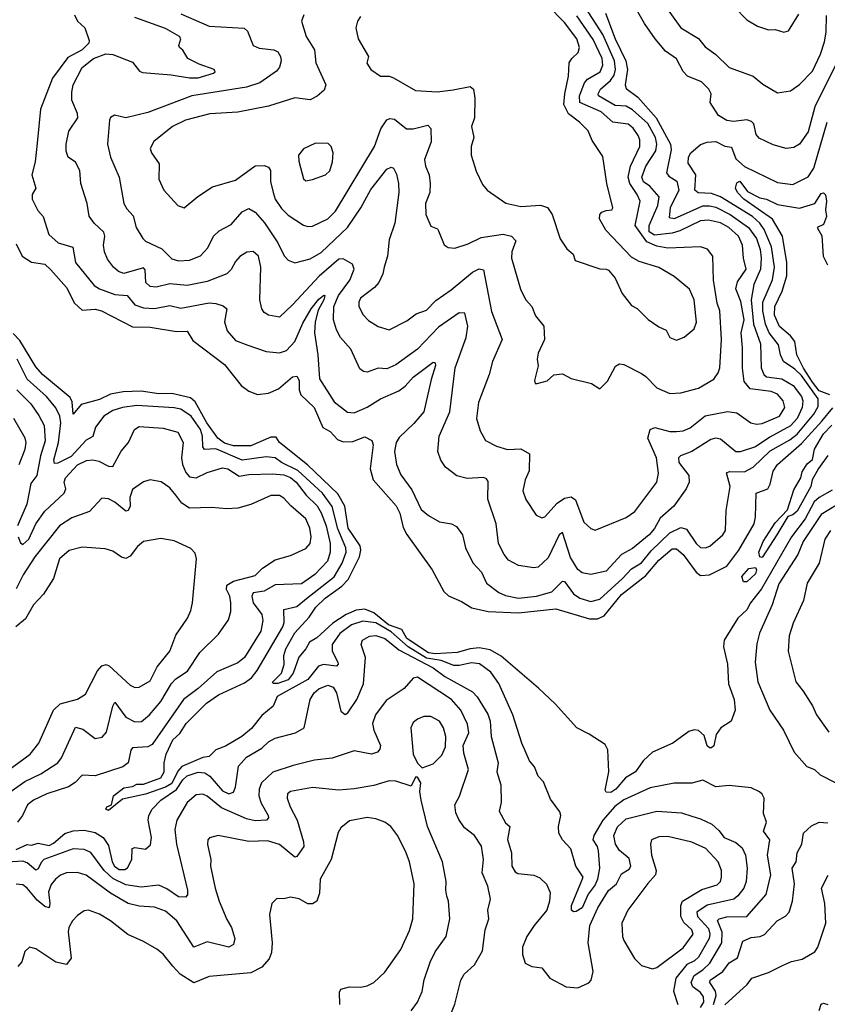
# Model space of a CAD drawing. Extents: x 1552033 to 1694788, y 811965 to 917215.
# Tile 281 of 632: x 1598891 to 1602573, y 888275 to 892762. Entities that reach past the tile are written whole.
import ezdxf

# ---------------------------------------------------------------- set-up
doc = ezdxf.new("R2010")
doc.units = 0

msp = doc.modelspace()

# ---------------------------------------------------------------- linework, layer by layer
at = {"layer": '0CON20XD'}
for points in [[(1600443.9, 892776.1), (1600430.6, 892755), (1600422.9, 892725), (1600433.3, 892675), (1600481.4, 892595), (1600473.9, 892563.9), (1600491.2, 892535), (1600535, 892504.3), (1600575, 892504.4), (1600595, 892496.7), (1600695, 892438.8), (1600793.4, 892433.4), (1600867.3, 892442.7), (1600945, 892457.3), (1600959.1, 892445), (1600965.6, 892405), (1600964.4, 892315), (1600950.9, 892275), (1600960.5, 892225), (1600948.8, 892185), (1600948.5, 892145), (1600971.2, 892071.2), (1601001.3, 892011.3), (1601022, 891985), (1601106.4, 891926.4), (1601175, 891910.5), (1601265, 891916.9), (1601296.4, 891906.4), (1601317.8, 891875), (1601354.1, 891764.1), (1601385, 891717.5), (1601413.6, 891693.6), (1601422.5, 891665), (1601535, 891626.2), (1601565, 891626), (1601575, 891620), (1601606, 891585), (1601637.5, 891515), (1601680.3, 891460.3), (1601705.6, 891445.6), (1601755.8, 891395.8), (1601805, 891362), (1601837.9, 891347.9), (1601855, 891314), (1601885, 891301.2), (1601920, 891315), (1601965, 891354), (1601975.8, 891384.2), (1601965.3, 891485), (1601944.6, 891534.6), (1601875, 891592.5), (1601805, 891632.5), (1601715, 891660), (1601680.6, 891680.6), (1601563.2, 891803.2), (1601534.4, 891855), (1601535.6, 891874.4), (1601545.4, 891884.6), (1601565, 891893.3), (1601590, 891895), (1601595.5, 891904.5), (1601567.9, 892015), (1601548.5, 892138.5), (1601501.2, 892211.2), (1601481.9, 892255), (1601443.3, 892295), (1601392.9, 892332.9), (1601371.6, 892375), (1601375.6, 892424.4), (1601392.9, 892505), (1601395.3, 892565), (1601407.5, 892585), (1601437.2, 892612.8), (1601442.5, 892635), (1601430.2, 892675), (1601375, 892749.2), (1601215, 892913.9)], [(1602629.4, 892595), (1602516.2, 892365), (1602485, 892251.4), (1602445, 892194.4), (1602419.8, 892180.2), (1602385, 892175.6), (1602325, 892192.5), (1602262.4, 892222.4), (1602248.8, 892238.8), (1602236.9, 892286.9), (1602227.5, 892297.5), (1602205, 892305.3), (1602145, 892298.8), (1602115, 892302.7), (1602077.1, 892325), (1602038, 892385), (1602043.8, 892425), (1602033.1, 892445), (1601998.9, 892478.9), (1601935, 892504.3), (1601915, 892525.9), (1601884.5, 892584.5), (1601835, 892619), (1601787.4, 892675), (1601739.3, 892745), (1601644.1, 892914.1)], [(1602149.6, 892819.6), (1602205, 892760.8), (1602255, 892731.9), (1602305, 892715.7), (1602335, 892717.5), (1602375, 892706), (1602395, 892711.2), (1602442.7, 892787.3)], [(1599141.2, 892785), (1599154, 892755), (1599188, 892725), (1599206.9, 892666.9), (1599205.6, 892655), (1599175.5, 892625), (1599110.7, 892589.3), (1599040, 892495), (1598986.4, 892355), (1598970.9, 892199.1), (1598960.9, 892115), (1598946.2, 892055), (1598964.4, 891995), (1598947.8, 891965), (1598947.8, 891945), (1598973.1, 891893.1), (1598997.5, 891865), (1599023.7, 891783.7), (1599065.8, 891745.8), (1599132.5, 891725), (1599145.3, 891655), (1599230.2, 891550.2), (1599254.3, 891535), (1599325, 891509.8), (1599381.4, 891505), (1599415, 891462.8), (1599455, 891448.6), (1599505, 891446), (1599575, 891460.3), (1599625, 891447.9), (1599755, 891471.4), (1599785, 891469.2), (1599818, 891458), (1599834.4, 891444.4), (1599824.6, 891385), (1599837.3, 891345), (1599875, 891299.5), (1599930.7, 891279.3), (1600015, 891250), (1600075, 891244.8), (1600106.8, 891255), (1600145, 891295.4), (1600181.3, 891378.7), (1600219.6, 891445), (1600255, 891489.3), (1600277.1, 891507.1), (1600282.5, 891505), (1600276.7, 891485), (1600252.2, 891437.8), (1600237.8, 891385), (1600234.8, 891335), (1600250, 891235), (1600258.2, 891125), (1600325, 891020.9), (1600385, 890974.3), (1600415, 890971.2), (1600475, 890996.9), (1600535, 891034.7), (1600618.8, 891071.2), (1600647.8, 891092.2), (1600685, 891133.3), (1600775, 891201.8), (1600785, 891198), (1600785.7, 891185.7), (1600766.8, 891123.2), (1600733.5, 890975), (1600688.3, 890921.7), (1600621.3, 890858.7), (1600607.3, 890835), (1600598.9, 890795), (1600608.2, 890735), (1600628.3, 890688.3), (1600679.2, 890619.3), (1600720.6, 890530.6), (1600755, 890502.3), (1600805, 890474.1), (1600860, 890465), (1600882.6, 890452.6), (1600908.8, 890415), (1600923.1, 890355), (1600956.5, 890286.5), (1600996.2, 890245), (1601018.9, 890195), (1601075, 890152.5), (1601105, 890138.4), (1601165, 890126.1), (1601246.2, 890135), (1601317.3, 890155), (1601365, 890203.4), (1601375, 890201.3), (1601415, 890145.8), (1601445, 890126.7), (1601495, 890111.4), (1601535, 890121.8), (1601639.6, 890215), (1601679.7, 890260.3), (1601725, 890286.5), (1601768.8, 890341.2), (1601855, 890423.8), (1601905, 890447.4), (1601930.2, 890440.2), (1601975, 890374.6), (1601995, 890357.5), (1602017.5, 890355), (1602036.7, 890363.3), (1602095.6, 890415), (1602107.7, 890435), (1602110.8, 890525), (1602130.3, 890635), (1602113.1, 890696.9), (1602126.9, 890703.1), (1602195, 890702.4), (1602235, 890723.2), (1602312.7, 890797.3), (1602401.8, 890848.2), (1602435, 890873.9), (1602511.7, 890965), (1602530.6, 890999.4), (1602530.3, 891035), (1602455, 891140), (1602425, 891169.5), (1602372.6, 891205), (1602359.3, 891235), (1602350.1, 891280.1), (1602307.5, 891335), (1602290, 891375), (1602278.3, 891435), (1602278.5, 891475), (1602322.6, 891577.4), (1602332, 891635), (1602317.7, 891727.7), (1602285.3, 891805.3), (1602264.8, 891835), (1602232.1, 891865), (1602085, 891955.4), (1602045, 891970.6), (1601983.4, 891973.4), (1601968, 891985), (1601973.2, 892055), (1601938.7, 892108.7), (1601939.8, 892135), (1601950, 892155), (1601995, 892193.1), (1602025, 892204.7), (1602065, 892207.5), (1602105, 892185.7), (1602135, 892181.5), (1602155, 892128.8), (1602195, 892093.2), (1602345, 892019.5), (1602415, 892010.6), (1602485, 892046.8), (1602511.4, 892085), (1602572.6, 892295)], [(1599625, 892788.6), (1599755, 892732.2), (1599913.5, 892723.5), (1599929.5, 892709.5), (1599954.6, 892644.6), (1599982.9, 892632.9), (1600050, 892625), (1600067.1, 892615), (1600080, 892595), (1600082.7, 892575), (1600075, 892546), (1600062.3, 892527.7), (1599985.6, 892475), (1599924.8, 892455.2), (1599675, 892415.7), (1599475, 892339.6), (1599375, 892314.4), (1599323.6, 892326.4), (1599305, 892316), (1599300.6, 892305), (1599291.2, 892195), (1599304.6, 892135), (1599344.2, 892044.2), (1599366.1, 891925), (1599379.9, 891899.9), (1599408.9, 891868.9), (1599421.1, 891815), (1599451.8, 891765), (1599465, 891753.1), (1599538.6, 891718.6), (1599585, 891671.8), (1599615, 891662.7), (1599665, 891666.7), (1599715, 891685.5), (1599748.1, 891721.9), (1599774.1, 891775.9), (1599800.7, 891799.3), (1599855, 891828.5), (1599905, 891887.3), (1599935, 891902.1), (1599964.3, 891884.3), (1600006.7, 891836.7), (1600067.6, 891745), (1600096.4, 891686.4), (1600115, 891665.6), (1600145, 891654.6), (1600215, 891672.8), (1600265, 891701.2), (1600385, 891815.9), (1600446.2, 891905), (1600491, 891989), (1600565, 892081.1), (1600585, 892090), (1600595.6, 892085), (1600608.2, 892058.2), (1600618, 892015), (1600619, 891975), (1600601.6, 891835), (1600575, 891758.8), (1600568.2, 891685), (1600552.5, 891635), (1600546.7, 891603.3), (1600528.8, 891565), (1600508.5, 891541.5), (1600445, 891493.5), (1600436.5, 891475), (1600436.5, 891456.5), (1600455, 891418.1), (1600481.3, 891391.3), (1600525, 891364.7), (1600575, 891349.6), (1600655, 891389.2), (1600698, 891422), (1600745, 891438.2), (1600787.4, 891482.6), (1600858.3, 891531.7), (1600955, 891610.9), (1600985, 891626.9), (1601005, 891622), (1601042.3, 891432.3), (1601090.4, 891305), (1601046.4, 891205), (1601031.5, 891145), (1600982, 891018), (1600973.1, 890945), (1600990.7, 890889.3), (1601014.2, 890845), (1601065, 890818.1), (1601115, 890803.5), (1601175, 890806.9), (1601214.3, 890784.3), (1601213.2, 890706.8), (1601194.5, 890665.5), (1601184.2, 890615), (1601198.8, 890575), (1601245, 890503.8), (1601271.7, 890491.7), (1601285, 890496), (1601341, 890559), (1601375, 890581.4), (1601405, 890588.5), (1601425, 890574.2), (1601462, 890472), (1601495, 890442.9), (1601515, 890435.7), (1601655, 890493.3), (1601695, 890520.6), (1601794.7, 890655.3), (1601802.5, 890695), (1601794, 890765), (1601754.7, 890855), (1601764.3, 890895), (1601786.4, 890903.6), (1601855, 890885.9), (1601885.3, 890885.3), (1601915, 890888.4), (1601947.2, 890902.8), (1602015, 890957.2), (1602117, 890977), (1602160.4, 890970.4), (1602224, 890925), (1602249.1, 890919.1), (1602275, 890922.1), (1602355, 890954.8), (1602378.8, 890995), (1602371.9, 891025), (1602345, 891055.3), (1602317.3, 891067.3), (1602220.1, 891080.1), (1602194, 891114), (1602185.2, 891174.8), (1602186.5, 891266.5), (1602179.3, 891335), (1602193.6, 891395), (1602178.4, 891478.4), (1602155.6, 891535), (1602162.9, 891567.1), (1602203.3, 891625), (1602191.2, 891675), (1602186.6, 891735), (1602168.3, 891775), (1602123.6, 891815), (1602085, 891835.9), (1602031.1, 891848.9)], [(1600185.8, 892785), (1600175.7, 892755), (1600197.1, 892685), (1600235.3, 892625), (1600240.5, 892565), (1600286.7, 892465), (1600279.1, 892440.9), (1600247.1, 892412.9), (1600215, 892396.2), (1600145, 892406), (1600025, 892367.6), (1599885, 892341.4), (1599757.6, 892332.4), (1599646.4, 892303.6), (1599586.7, 892275), (1599502.7, 892207.3), (1599485.7, 892175), (1599491.4, 892155), (1599526.9, 892105), (1599525.5, 892035), (1599548.6, 891985), (1599611.2, 891915), (1599640, 891905), (1599703.1, 891956.9), (1599769.2, 892000.8), (1599875, 892030.9), (1599965, 892096.1), (1600005, 892098), (1600025, 892090), (1600034.7, 892075), (1600034.8, 892025), (1600045.9, 891975), (1600055.3, 891945), (1600085, 891901.8), (1600115, 891871.8), (1600185, 891826.5), (1600205, 891820), (1600225, 891821.8), (1600295, 891855.3), (1600330.1, 891889.9), (1600508.8, 892185), (1600536.9, 892265), (1600564, 892306), (1600577.9, 892312.1), (1600599.5, 892309.5), (1600654.8, 892264.8), (1600685, 892264.1), (1600752.1, 892282.1), (1600765, 892266.7), (1600767.3, 892205), (1600736.5, 892125), (1600741.5, 892095), (1600758.2, 892055), (1600762.7, 892015), (1600760.5, 891975), (1600741.5, 891925), (1600742.1, 891875), (1600765, 891821.2), (1600795, 891809.2), (1600800.5, 891800.5), (1600825.7, 891735.7), (1600844.4, 891724.4), (1600875, 891720.6), (1600935, 891740.4), (1600995, 891770), (1601095, 891784.6), (1601132.5, 891775), (1601153.3, 891755), (1601134.7, 891705), (1601133.5, 891675), (1601173.8, 891533.8), (1601196.6, 891486.6), (1601225.4, 891455.4), (1601241.9, 891411.9), (1601280, 891365), (1601283.3, 891305), (1601255, 891242.5), (1601249.2, 891215), (1601254, 891185), (1601237.5, 891117.5), (1601240, 891105), (1601250, 891105), (1601295, 891116.2), (1601326.1, 891143.9), (1601365, 891148), (1601405, 891127.1), (1601497.5, 891105), (1601535, 891080), (1601571.2, 891115), (1601606.8, 891183.2), (1601625.7, 891194.3), (1601645, 891191.1), (1601725, 891149.5), (1601745.8, 891135.8), (1601795, 891084.5), (1601855, 891058.9), (1601905, 891061.8), (1601985, 891083.1), (1602055.3, 891124.7), (1602075, 891152.5), (1602082, 891175), (1602089.8, 891305), (1602082.7, 891435), (1602071.1, 891471.1), (1602054.2, 891575), (1602051.2, 891685), (1602025.8, 891715.8), (1601995, 891727.3), (1601845, 891720.9), (1601795, 891730.5), (1601750.1, 891750.1), (1601697.3, 891825), (1601719, 891935), (1601706.4, 891965), (1601672.4, 892015), (1601664.8, 892045), (1601676, 892094), (1601717.3, 892185), (1601717.7, 892215), (1601711, 892235), (1601687.7, 892267.7), (1601665, 892286.2), (1601595, 892295.2), (1601541.9, 892341.9), (1601443.9, 892385), (1601442.8, 892415), (1601465, 892473.8), (1601479, 892491), (1601537.2, 892525), (1601549.2, 892555), (1601546.7, 892585), (1601505, 892672.6), (1601430.2, 892780.2)], [(1601561.2, 892791.2), (1601605.8, 892675), (1601654.3, 892575), (1601662.3, 892535), (1601651.7, 892465), (1601655, 892448.6), (1601709.2, 892409.1), (1601792.3, 892315), (1601858, 892195), (1601861.1, 892168.9), (1601839.9, 892065), (1601849.5, 892049.5), (1601885.8, 892025.8), (1601896, 891986), (1601856.5, 891905), (1601851.2, 891861.2), (1601875.9, 891855.9), (1602005, 891913.6), (1602035, 891914.5), (1602065, 891907.1), (1602129.3, 891875), (1602213.3, 891815), (1602249, 891765), (1602267, 891715), (1602271.5, 891675), (1602267.9, 891625), (1602237, 891555), (1602224.8, 891485.2), (1602235.7, 891375), (1602267.2, 891285), (1602271.2, 891175), (1602282.5, 891145), (1602295.1, 891135.1), (1602365, 891126.2), (1602416.8, 891095), (1602455.2, 891045), (1602461.1, 891025), (1602458.6, 890995), (1602435.4, 890945), (1602405, 890910.7), (1602309.8, 890860.2), (1602245, 890815.7), (1602175, 890792.9), (1602155, 890792.8), (1602085, 890850.4), (1602065, 890855.9), (1602041.2, 890848.8), (1601955, 890794.3), (1601902.9, 890775), (1601893.6, 890765), (1601895.3, 890745), (1601940.9, 890685), (1601942.5, 890655), (1601929.4, 890625), (1601872.5, 890545), (1601809.9, 890490.1), (1601785, 890443.3), (1601759.7, 890415), (1601685, 890351.8), (1601634.6, 890325), (1601565, 890248.5), (1601495, 890234.2), (1601455, 890242), (1601435, 890257.1), (1601401.6, 890311.6), (1601365, 890425.5), (1601350, 890415), (1601300.6, 890309.4), (1601255, 890268), (1601235, 890263.8), (1601165, 890274.2), (1601119.9, 890299.9), (1601099.6, 890325), (1601073.8, 890375), (1601062.5, 890465), (1601025, 890577.5), (1601027, 890657), (1601019.2, 890669.2), (1601005.4, 890675.4)], [(1602031.1, 891848.9), (1601995, 891846.3), (1601899.7, 891800.3), (1601865, 891790), (1601785, 891779.5), (1601760.7, 891795), (1601760.5, 891825), (1601800.2, 891915), (1601805.8, 891955), (1601763.3, 892003.3), (1601733.9, 892023.9), (1601727.1, 892045), (1601744.7, 892095.3), (1601790.4, 892165), (1601795.2, 892194.8), (1601789.2, 892225), (1601755, 892289), (1601685, 892351.9), (1601655, 892367.6), (1601605, 892370.7), (1601529.2, 892415), (1601527.3, 892425), (1601538.4, 892445), (1601584.3, 892485.7), (1601600.8, 892509.2), (1601607.4, 892535), (1601602.9, 892575), (1601549.9, 892695), (1601472.1, 892815)], [(1601841.9, 892811.9), (1601904.7, 892724.7), (1601985.7, 892675.7), (1602015, 892638.9), (1602065, 892603.3), (1602124.7, 892544.7), (1602235, 892504.3), (1602278.3, 892468.3), (1602345, 892428.9), (1602405, 892438.1), (1602445, 892466.7), (1602505, 892528.1), (1602541.9, 892605), (1602559, 892661), (1602567.1, 892705), (1602569.5, 892780.5)], [(1601005.4, 890675.4), (1600930.7, 890670.7), (1600883.8, 890683.8), (1600832.7, 890722.7), (1600811.1, 890755), (1600796.7, 890795), (1600803.8, 890865), (1600852.2, 890975), (1600875.9, 891175), (1600926.4, 891313.6), (1600933.7, 891365), (1600919.4, 891425), (1600895, 891426.1), (1600799.7, 891360.3), (1600705, 891260.3), (1600605, 891190), (1600565, 891170.8), (1600525, 891174.4), (1600475, 891155.7), (1600458.3, 891158.3), (1600440.9, 891170.9), (1600400.4, 891260.4), (1600353.9, 891313.9), (1600335, 891349.2), (1600321.2, 891395), (1600322.4, 891455), (1600344.5, 891505.5), (1600395.6, 891575), (1600415.3, 891625), (1600407.7, 891647.7), (1600365, 891671.9), (1600345, 891670.3), (1600256.6, 891593.4), (1600135, 891462.9), (1600075, 891407.1), (1600025, 891415.6), (1600005, 891427.1), (1599994.1, 891444.1), (1599985.3, 891485.3), (1599990.3, 891635), (1599979.5, 891685), (1599955, 891705.5), (1599927, 891703), (1599895, 891683.3), (1599875, 891660.6), (1599855, 891623.1), (1599835.3, 891604.7), (1599745, 891568.4), (1599655, 891551.1), (1599575, 891559), (1599513.1, 891543.1), (1599485, 891546.7), (1599465.3, 891565), (1599462.6, 891622.6), (1599455, 891630.9), (1599365, 891605.3), (1599340.6, 891615), (1599318.2, 891635), (1599291.5, 891671.5), (1599278.2, 891705), (1599273.5, 891735), (1599279.7, 891775), (1599274.3, 891794.3), (1599230.6, 891835), (1599207.5, 891867.5), (1599198.5, 891925), (1599169.4, 892015), (1599165.6, 892075), (1599145, 892113.1), (1599111.9, 892135), (1599103, 892163), (1599102.3, 892195), (1599115.3, 892254.7), (1599155.4, 892315), (1599154.6, 892335), (1599128, 892395), (1599128, 892432), (1599134.1, 892465), (1599175.3, 892545), (1599227.3, 892585), (1599283.4, 892606.6), (1599315, 892603.9), (1599405, 892568.8), (1599437.7, 892527.7), (1599450.8, 892520.8), (1599580.8, 892510.7), (1599665, 892497.6), (1599705, 892497.9), (1599775, 892518.6), (1599782.5, 892525), (1599777.5, 892535), (1599708.8, 892558.8), (1599657.5, 892585), (1599635, 892622.5), (1599620, 892635), (1599616.7, 892645), (1599625.7, 892674.3), (1599620, 892685), (1599555, 892721.6), (1599415, 892772.5)], [(1600195, 892027.5), (1600225, 892034.4), (1600285.4, 892054.6), (1600305, 892074), (1600317.3, 892115), (1600319.4, 892155), (1600310.8, 892185), (1600297.4, 892197.4), (1600240, 892200), (1600185, 892174.3), (1600161.4, 892145), (1600163.2, 892116.8), (1600185, 892036.2), (1600195, 892027.5)], [(1602583.4, 891053.4), (1602535, 891071.4), (1602505, 891109.7), (1602463.6, 891173.6), (1602434.2, 891235), (1602425.1, 891295), (1602405, 891321.5), (1602354.7, 891364.7), (1602331.9, 891415), (1602333.3, 891455), (1602366.8, 891525), (1602387.4, 891595), (1602387.7, 891655), (1602367.8, 891775), (1602322.7, 891852.7), (1602192.3, 891945), (1602162.7, 891975), (1602153.3, 891995), (1602160.7, 892019.3), (1602173.9, 892026.1), (1602209.2, 891979.2), (1602265, 891950.6), (1602295, 891943.8), (1602345, 891920.3), (1602445, 891903.9), (1602516, 891924), (1602545, 891970), (1602555, 891972.5), (1602563.8, 891963.8), (1602569.4, 891935), (1602564.4, 891895), (1602568.7, 891865), (1602555, 891829.2), (1602526.7, 891815), (1602546.8, 891776.8), (1602553, 891685), (1602573.1, 891645)], [(1598875, 891741.2), (1598902, 891685), (1598945, 891657.5), (1599005, 891648.4), (1599033, 891623), (1599105, 891541.9), (1599140.2, 891470.2), (1599175, 891438.9), (1599235, 891442.9), (1599263.3, 891435), (1599405, 891362.1), (1599485, 891360.7), (1599605, 891342), (1599655, 891342.5), (1599680.7, 891300.7), (1599825, 891190.5), (1599900, 891095), (1599935, 891069.5), (1599975, 891054.6), (1600025, 891059.6), (1600070.4, 891079.6), (1600135, 891134.4), (1600155, 891137.5), (1600165, 891117.5), (1600164.6, 891075), (1600171.9, 891051.9), (1600233.9, 890995), (1600273.3, 890903.3), (1600305.9, 890885), (1600339.7, 890849.7), (1600365, 890838), (1600409.8, 890840.2), (1600465, 890861.8), (1600495.8, 890845), (1600502.6, 890825), (1600488.1, 890715), (1600502.7, 890665), (1600606.4, 890546.4), (1600623.4, 890513.4), (1600638.3, 890448.3), (1600655, 890416.8), (1600771.4, 890255), (1600825, 890156.2), (1600846.4, 890136.4), (1600905, 890111.2), (1600951.9, 890081.9), (1601025.9, 890065.9), (1601165, 890059.3), (1601335, 890078), (1601488, 890032), (1601525, 890031.5), (1601555, 890045.2), (1601635, 890142.1), (1601745, 890230), (1601805, 890299.3), (1601865, 890351.1), (1601885, 890350.5), (1601915, 890325.3), (1601975, 890244), (1601995, 890229.4), (1602035, 890233), (1602115, 890271.2), (1602169.1, 890345), (1602239.1, 890465), (1602245.8, 890495), (1602247.5, 890605), (1602301.1, 890625), (1602311.9, 890645), (1602326.4, 890705), (1602345.3, 890735), (1602455, 890830.5), (1602547.8, 890932.2)], [(1602595, 890618.9), (1602535, 890585.2), (1602513, 890565), (1602471.8, 890488.2), (1602409.1, 890405), (1602271.9, 890168.1), (1602221.9, 890105), (1602205, 890072.7), (1602165, 890035.5), (1602102.5, 889935), (1602098.9, 889905), (1602117.9, 889825), (1602122.2, 889735), (1602148.2, 889665), (1602152.9, 889615), (1602133.8, 889566.2), (1602087.5, 889535), (1602065.7, 889505), (1602055, 889452.9), (1602045, 889443.9), (1602035, 889443.8), (1602025, 889452.9), (1602010.8, 889500.8), (1601985, 889523.6), (1601965, 889525.5), (1601941.2, 889518.8), (1601868, 889465), (1601775.3, 889424.7), (1601733.3, 889385), (1601697.5, 889335), (1601653, 889307), (1601608.9, 889255), (1601585, 889240), (1601565, 889241.9), (1601560.5, 889250.5), (1601576.9, 889335), (1601572.5, 889435), (1601559.4, 889459.4), (1601487, 889507), (1601431.2, 889535), (1601331.9, 889645), (1601255.3, 889715.3), (1601085, 889861.2), (1601035, 889890.4), (1600985, 889900), (1600945, 889895.5), (1600885, 889878.3), (1600785, 889872.8), (1600755, 889877.1), (1600655, 889941.9), (1600633, 889983), (1600572.7, 890005), (1600505, 890058.6), (1600465, 890075.6), (1600425, 890072), (1600378.9, 890051.1), (1600317.9, 890012.1), (1600245, 889945.5), (1600211.5, 889925), (1600195.3, 889894.7), (1600163.3, 889856.7), (1600137.4, 889785), (1600115, 889754.6), (1600067.4, 889737.4), (1600047.1, 889737.1), (1600043.6, 889743.6), (1600084.3, 889785), (1600096.7, 889823.3), (1600095.6, 889864.4), (1600104.1, 889895), (1600145, 889967.5), (1600210.4, 890039.6), (1600241.6, 890085), (1600284, 890126), (1600359.6, 890180.4), (1600388.1, 890211.9), (1600440.2, 890315), (1600446, 890345), (1600442.8, 890365), (1600389, 890445), (1600372.7, 890545), (1600341, 890601), (1600203.2, 890733.2), (1600075.4, 890835), (1600060.5, 890860.5), (1600035, 890860.5), (1599945, 890821), (1599865, 890819.5), (1599825, 890832.1), (1599794.2, 890855), (1599744.6, 890924.6), (1599691.2, 891021.2), (1599669.4, 891039.4), (1599585, 891059.2), (1599525, 891057.7), (1599445, 891069.6), (1599363.2, 891066.8), (1599304.1, 891055.9), (1599255, 891031.3), (1599170.8, 891009.2), (1599135, 890963.8), (1599130.6, 891020.6), (1599120.4, 891040.4), (1598994.4, 891145), (1598965, 891180.8), (1598890.9, 891300.9), (1598861.4, 891331.4)], [(1601995, 888261), (1602010.1, 888285), (1602008.8, 888308.8), (1601995, 888328.8), (1601959, 888355), (1601951.8, 888375), (1601965, 888407), (1602005, 888432.2), (1602036.8, 888463.2), (1602092.1, 888555), (1602093.4, 888603.4), (1602072.5, 888657.5), (1602078.9, 888665), (1602115, 888673.7), (1602205, 888675.7), (1602293.2, 888775), (1602315.8, 888865), (1602299.3, 888955), (1602310.9, 889025), (1602282.1, 889065), (1602295.6, 889105), (1602282.2, 889145), (1602284.2, 889214.2), (1602275, 889232.5), (1602264.1, 889244.1), (1602225, 889262), (1602125, 889272.9), (1602065, 889267.1), (1602005, 889296.5), (1601955, 889282.5), (1601875, 889282.7), (1601765, 889262), (1601645, 889207), (1601604, 889176), (1601548.9, 889115), (1601507.7, 889045), (1601504.2, 889025), (1601523.3, 888995), (1601527.8, 888975), (1601533.5, 888895), (1601524.7, 888845), (1601515, 888820.4), (1601482, 888778), (1601455, 888715.6), (1601427.8, 888697.8), (1601415, 888697.5), (1601406.7, 888705), (1601406.9, 888725), (1601460, 888855), (1601426.7, 888905), (1601403.3, 888983.3), (1601365.6, 889025), (1601348.9, 889055), (1601347.3, 889085), (1601357.1, 889135), (1601352.7, 889152.7), (1601310.9, 889210.9), (1601279.4, 889289.4), (1601254.4, 889315), (1601237.3, 889357.3), (1601215.6, 889385), (1601180.4, 889465), (1601138.2, 889595), (1601075, 889737.5), (1601039.2, 889789.2), (1600986.6, 889826.6), (1600950.9, 889830.9), (1600895, 889818.7), (1600869.8, 889819.8), (1600811.9, 889841.9), (1600745, 889853.1), (1600662.5, 889905), (1600585, 889972.2), (1600515, 890013.3), (1600455, 890021.9), (1600404, 890005), (1600350, 889965), (1600314.7, 889915), (1600315.3, 889885), (1600341.5, 889835), (1600342.5, 889825), (1600335, 889815.6), (1600276.5, 889823.5), (1600253.3, 889816.7), (1600204.2, 889755.8), (1600065, 889677.4), (1600046.4, 889633.6), (1599995, 889590.9), (1599947.6, 889532.4), (1599904, 889496), (1599828.5, 889451.5), (1599785.2, 889434.8), (1599754.7, 889405.3), (1599725, 889400), (1599630.3, 889359.7), (1599611.5, 889338.5), (1599585, 889281.3), (1599555, 889264.3), (1599465, 889232.7), (1599359.2, 889210.8), (1599295, 889159.2), (1599284, 889165), (1599288.8, 889175), (1599310, 889185), (1599318.1, 889225), (1599365, 889262.3), (1599405, 889267.3), (1599425, 889278.1), (1599455, 889278.8), (1599535, 889307.5), (1599549.7, 889335), (1599550, 889375), (1599558.5, 889415), (1599589.1, 889480.9), (1599620.2, 889509.8), (1599649.7, 889555), (1599741.7, 889648.3), (1599797.5, 889685), (1599915, 889739.6), (1599947.3, 889762.7), (1599973.4, 889796.6), (1600089.8, 889995), (1600096, 890015), (1600094.5, 890075), (1600155, 890087.7), (1600198.3, 890125), (1600325, 890224), (1600361, 890285), (1600378.7, 890335), (1600377.5, 890355), (1600341.8, 890441.8), (1600315, 890543.1), (1600271.2, 890605), (1600158.6, 890708.6), (1600084.1, 890745), (1600056, 890766), (1600015, 890770.4), (1599905, 890754.9), (1599785, 890806.4), (1599733.5, 890803.5), (1599726.1, 890816.1), (1599723.9, 890865), (1599714.8, 890895), (1599672.3, 890955), (1599625, 890986.7), (1599595, 890993.7), (1599425, 891004.1), (1599359.2, 890995), (1599315, 890982), (1599274, 890955), (1599236.9, 890905), (1599225, 890862.5), (1599193.3, 890846.7), (1599125, 890772.3), (1599065, 890741.9), (1599049.7, 890739.7), (1599047.2, 890757.2), (1599067.6, 890835), (1599077.8, 890925), (1599073.3, 890955), (1599055, 890993.1), (1599013.4, 891045), (1598925, 891124.7), (1598880.1, 891215)], [(1598877.1, 891075), (1598941.3, 891011.3), (1598977.9, 890957.9), (1599002.4, 890912.4), (1599007.1, 890842.9), (1598985.7, 890775), (1598968.4, 890685), (1598942, 890648), (1598922.8, 890555), (1598881.4, 890455)], [(1602547.8, 890932.2), (1602597.3, 890992.7)], [(1598888.5, 890735), (1598915.3, 890805), (1598920.4, 890835), (1598916.4, 890855), (1598864.4, 890944.4)], [(1598883.2, 890405), (1598895, 890378.9), (1598905, 890371.2), (1598932.7, 890395), (1598964.8, 890465), (1599005, 890523.3), (1599094.1, 890605), (1599100.6, 890625), (1599093.4, 890655), (1599099.8, 890675), (1599155, 890733.8), (1599195, 890753), (1599225, 890756.5), (1599251, 890751), (1599295, 890728), (1599315, 890725.6), (1599353.4, 890796.6), (1599387.5, 890835), (1599414.4, 890895), (1599435, 890908.2), (1599545, 890900.8), (1599612.3, 890882.3), (1599636.8, 890835), (1599629.2, 890765), (1599633.7, 890735), (1599648.6, 890698.6), (1599665, 890678.5), (1599695, 890674.6), (1599745, 890698), (1599815, 890720), (1599840, 890715), (1599892.1, 890682.1), (1599935, 890689.6), (1600043.3, 890693.3), (1600095, 890688.1), (1600125, 890675.8), (1600150.8, 890655), (1600196.2, 890596.2), (1600246.4, 890546.4), (1600265, 890515.4), (1600287.8, 890455), (1600306.4, 890375), (1600306.6, 890335), (1600294.4, 890295), (1600235.9, 890234.1), (1600175, 890191.4), (1600055, 890187.1), (1600005, 890158.1), (1599955, 890150.4), (1599949.8, 890135), (1599954.8, 890105), (1599995, 890051.9), (1600000, 890025), (1599990.2, 889975), (1599915, 889856.2), (1599885, 889832), (1599789.5, 889790.5), (1599704.7, 889715), (1599637.5, 889665), (1599495, 889458.9), (1599475, 889449.1), (1599405, 889444.4), (1599396.9, 889433.1), (1599385.6, 889375), (1599361.7, 889358.2), (1599235, 889316.7), (1599175, 889318.9), (1599143.9, 889286.1), (1599113.6, 889266.4), (1599015, 889234.7), (1598953.1, 889205), (1598926.4, 889183.6), (1598903.7, 889136.3), (1598880.5, 889105)], [(1602574.2, 890775.8), (1602532.3, 890717.7), (1602503.4, 890665), (1602497.3, 890635), (1602435, 890523.3), (1602415, 890505.4), (1602391.9, 890498.1), (1602341.8, 890415), (1602275, 890310.7), (1602264.4, 890314.4), (1602261.1, 890335), (1602280.2, 890385), (1602335, 890469.6), (1602391.4, 890528.6), (1602420.1, 890619.9), (1602452.2, 890675), (1602458.3, 890701.7), (1602481.1, 890738.9), (1602505, 890758), (1602513.5, 890805), (1602555.9, 890875), (1602593.6, 890915)], [(1598835, 889235.2), (1598915, 889290), (1598986.5, 889325), (1599064.5, 889375), (1599081, 889399), (1599145, 889538.5), (1599178.6, 889528.6), (1599235, 889486.7), (1599267.3, 889492.7), (1599286.4, 889515), (1599315.3, 889634.7), (1599325, 889652.9), (1599375, 889583.1), (1599415, 889562.3), (1599446.3, 889563.7), (1599482.7, 889595), (1599534.3, 889655.7), (1599582.8, 889737.2), (1599602, 889758), (1599656.3, 889793.7), (1599712, 889878), (1599797.7, 889962.3), (1599843, 890027), (1599853.8, 890065), (1599853.8, 890105), (1599848.8, 890135), (1599834, 890165), (1599834.4, 890185.6), (1599865, 890203.3), (1599965, 890229.8), (1599997.1, 890262.9), (1600055, 890301.2), (1600125, 890320.9), (1600195, 890352.5), (1600214.5, 890375), (1600219.3, 890405), (1600213.5, 890445), (1600195, 890486.9), (1600126.4, 890546.4), (1600095, 890582.5), (1600075, 890594.6), (1600035, 890594.6), (1599945, 890553.6), (1599885, 890536.9), (1599835, 890533.1), (1599765, 890539.3), (1599665, 890536.9), (1599629.3, 890559.3), (1599602.8, 890595), (1599575, 890628.5), (1599536.4, 890656.4), (1599485, 890665.5), (1599455, 890656.5), (1599405, 890620.6), (1599393.1, 890585), (1599393.9, 890545), (1599384.6, 890525.4), (1599375, 890522.2), (1599325, 890563.6), (1599295, 890578.6), (1599265, 890581.2), (1599208.9, 890521.1), (1599127.8, 890492.2), (1599072.1, 890455), (1598960.5, 890315), (1598906.9, 890233.1), (1598875, 890168.9)], [(1602615, 890549.7), (1602545, 890507.7), (1602461.7, 890385), (1602438.2, 890325), (1602351.8, 890191.8), (1602321.1, 890095), (1602262.8, 889967.2), (1602251.6, 889918.4), (1602243.4, 889835), (1602256.2, 889745), (1602310.6, 889615), (1602372.9, 889525), (1602422, 889425), (1602479.1, 889359.1), (1602514, 889345), (1602540.5, 889320.5), (1602615, 889282.9)], [(1598835, 889338.9), (1598937.9, 889415), (1598977.5, 889465), (1599044.6, 889615), (1599075, 889644.7), (1599154, 889666), (1599190.9, 889689.1), (1599245.9, 889795), (1599265, 889818.2), (1599285, 889823.4), (1599298.5, 889818.5), (1599395, 889730), (1599415, 889718.9), (1599435, 889720.5), (1599485, 889748.9), (1599517, 889813), (1599574.6, 889885), (1599602.7, 889957.3), (1599656.4, 890035), (1599670.5, 890069.5), (1599678.8, 890105), (1599697.1, 890305), (1599691.2, 890331.2), (1599671.7, 890351.7), (1599595, 890387.5), (1599535, 890397.5), (1599455, 890384.4), (1599428.6, 890361.4), (1599395, 890317.8), (1599375, 890307.5), (1599355, 890312.2), (1599315, 890340), (1599280.2, 890350.2), (1599175, 890359.1), (1599116.1, 890343.9), (1599072.9, 890305), (1599045.5, 890215), (1598999.5, 890145), (1598953.8, 890096.2), (1598917.5, 890032.5), (1598873.2, 889995)], [(1602586.8, 890435), (1602560.6, 890395), (1602535.3, 890285), (1602481.4, 890195), (1602464.6, 890115), (1602417.4, 890012.6), (1602398.5, 889955), (1602394.6, 889885), (1602429.1, 889745), (1602462.4, 889702.4), (1602505.5, 889635), (1602523.5, 889595), (1602578.9, 889515)], [(1602190.5, 890200.5), (1602182.5, 890225), (1602215, 890260.8), (1602245, 890265.5), (1602249.6, 890255), (1602245, 890236.9), (1602205, 890200.8), (1602190.5, 890200.5)], [(1599655, 889316), (1599705, 889332.7), (1599735, 889330.3), (1599757, 889315), (1599815, 889247.9), (1599845, 889234.6), (1599865, 889242.2), (1599874.7, 889265), (1599888.8, 889361.2), (1599925, 889401.2), (1599995, 889442.7), (1600025, 889470.8), (1600055, 889487.9), (1600147.6, 889512.4), (1600188.1, 889535), (1600215.4, 889665), (1600233.3, 889695), (1600255, 889713.6), (1600295, 889729.5), (1600320.3, 889720.3), (1600335.1, 889695.1), (1600355, 889610.6), (1600375, 889595.7), (1600387, 889603), (1600427.4, 889665), (1600458.6, 889735), (1600466.7, 889855), (1600447.7, 889915), (1600453.8, 889935), (1600485, 889953.1), (1600515, 889956.2), (1600555, 889942.5), (1600585, 889919), (1600619.9, 889889.9), (1600775, 889808), (1600828.8, 889768.8), (1600955, 889699.7), (1600976.6, 889676.6), (1601025, 889597.5), (1601035.7, 889565), (1601040.7, 889495), (1601072.4, 889375), (1601065.4, 889335), (1601084.6, 889275), (1601086.1, 889195), (1601076.9, 889155), (1601105, 889102.5), (1601126, 889085), (1601114.3, 889025.7), (1601133.2, 888965), (1601134.2, 888904.2), (1601149.1, 888879.1), (1601161.5, 888871.5), (1601235, 888864), (1601262, 888852), (1601292.8, 888822.8), (1601309.1, 888785), (1601306.2, 888745), (1601294.3, 888705), (1601235.6, 888634.4), (1601202.3, 888585), (1601182.9, 888535), (1601182.6, 888502.6), (1601195, 888463.3), (1601225, 888447.1), (1601271.2, 888441.2), (1601308, 888395), (1601382.5, 888355), (1601435, 888350), (1601486.1, 888373.9), (1601495.5, 888385), (1601504.6, 888425.4), (1601481.6, 888555), (1601489.3, 888635), (1601526.7, 888715), (1601575, 888794.5), (1601611.1, 888825), (1601635, 888869.6), (1601668.8, 888891.2), (1601677, 888905), (1601670, 888940), (1601625, 888976.1), (1601606.8, 889005), (1601599.2, 889045), (1601615.8, 889084.2), (1601655, 889120), (1601795, 889155.7), (1601908.2, 889148.2), (1601955, 889132.5), (1601995, 889120.7), (1602045.8, 889095.7), (1602077.4, 889067.4), (1602101.8, 889035), (1602155, 889013.2), (1602185, 888988.1), (1602200.3, 888955), (1602207.1, 888895), (1602202.4, 888835), (1602191.4, 888805), (1602165, 888769.3), (1602145.9, 888754.1), (1602025, 888726.5), (1601978.3, 888695), (1601981.5, 888675), (1602030.4, 888620.4), (1602036.6, 888595), (1602033.4, 888575), (1601985, 888490), (1601966.5, 888473.5), (1601932.7, 888457.3), (1601882.7, 888395), (1601871.8, 888335), (1601890.5, 888275)], [(1600831.1, 888165), (1600873.8, 888276.2), (1600901.8, 888385), (1600917.6, 888412.4), (1600964, 888456), (1601000.9, 888519.1), (1601012.9, 888615), (1601029.1, 888665), (1601024.6, 888705), (1601037.4, 888755), (1601025, 888814), (1600998.5, 888875), (1601005.3, 888935), (1600996.1, 888996.1), (1600964.4, 889045), (1600919.1, 889079.1), (1600892, 889118), (1600878.5, 889148.5), (1600873.8, 889185), (1600895.8, 889224.3), (1600936.1, 889345), (1600915, 889420), (1600911.8, 889455), (1600938.2, 889511.8), (1600932.3, 889552.3), (1600902.5, 889615), (1600860, 889665), (1600705, 889765.6), (1600685, 889762), (1600644.2, 889715), (1600560.9, 889659.1), (1600512.9, 889595), (1600499.7, 889555), (1600506, 889524), (1600535.3, 889454.7), (1600532.5, 889437.5), (1600522, 889425), (1600494.6, 889415.4), (1600415, 889430), (1600315, 889397.5), (1600235, 889388), (1600137, 889363)], [(1600725, 889352.5), (1600775, 889371.2), (1600815, 889410.8), (1600831.7, 889448.3), (1600834.1, 889495), (1600823.4, 889535), (1600805, 889565.4), (1600765, 889586.2), (1600733.8, 889586.2), (1600704, 889575), (1600685, 889558.8), (1600674.3, 889535), (1600684, 889415), (1600703.9, 889373.9), (1600725, 889352.5)], [(1600137, 889363), (1600045, 889332.8), (1599993.3, 889285), (1599983.2, 889255), (1599981.7, 889225), (1599991.2, 889191.2), (1600022.9, 889135), (1600024.4, 889125), (1600015.8, 889114.2), (1599965, 889110.7), (1599925, 889121), (1599810.6, 889170.6), (1599745, 889224.1), (1599725, 889233.3), (1599695, 889230.4), (1599654.4, 889195.6), (1599606.7, 889115), (1599598.5, 889071.5), (1599606.2, 889005), (1599656.2, 888795), (1599655.5, 888774.5), (1599646.5, 888763.5), (1599615, 888764.6), (1599561.4, 888801.4), (1599525, 888818.2), (1599445, 888809), (1599375, 888820.2), (1599315, 888849), (1599275.2, 888885), (1599215, 888966.9), (1599185, 888981.1), (1599135, 888983.7), (1599001.1, 888935), (1598988.1, 888921.9), (1598975, 888892.5), (1598965, 888886.2), (1598925, 888920), (1598905, 888927.3), (1598835, 888922.4)], [(1598875, 888980.9), (1598925, 889003.8), (1598945, 889000.7), (1598975, 889009.3), (1599025, 888999.4), (1599045, 889009.5), (1599096.6, 889053.4), (1599135, 889065.9), (1599185, 889068.7), (1599235, 889057.6), (1599270.8, 889035), (1599295, 888998.9), (1599312, 888925), (1599322.3, 888905), (1599345, 888890.4), (1599369.9, 888890.1), (1599382.8, 888897.2), (1599402.3, 888935), (1599404, 888986), (1599415, 888989.6), (1599465, 888981.8), (1599487.8, 889002.2), (1599491.1, 889035), (1599476.7, 889115), (1599479.5, 889135), (1599494.8, 889165.2), (1599534.1, 889205), (1599605.9, 889254.1), (1599635, 889298.8), (1599655, 889316)], [(1600674.8, 888245.2), (1600705, 888285.6), (1600725.6, 888334.4), (1600735, 888386.2), (1600762, 888468), (1600785.3, 888514.7), (1600835.5, 888585), (1600851.5, 888665), (1600846.2, 888745), (1600838.5, 888768.5), (1600832.9, 888795), (1600834.5, 888835), (1600817.9, 888925), (1600749.3, 889085), (1600720.4, 889205), (1600715.6, 889245), (1600720, 889285), (1600705, 889310), (1600695, 889310), (1600675, 889270), (1600605, 889292.5), (1600575, 889293.6), (1600505, 889272.5), (1600415, 889256.8), (1600345, 889251.3), (1600225, 889263.9), (1600124.7, 889245.3), (1600111.9, 889235), (1600110, 889215), (1600123.8, 889175), (1600155.4, 889115), (1600185.3, 889015), (1600185.7, 888994.3), (1600155, 888949.1), (1600145, 888945.4), (1600075, 889003.2), (1600020.6, 889020.6), (1599935, 889017.3), (1599795, 889044), (1599755.7, 889034.3), (1599749.2, 889025), (1599747, 889003), (1599761.9, 888935), (1599760.6, 888905), (1599782, 888805), (1599799.7, 888745), (1599835, 888661.4), (1599857.1, 888625), (1599871.8, 888575), (1599865, 888548), (1599845, 888536.5), (1599745, 888559.4), (1599685, 888535.5), (1599607.8, 888655), (1599555, 888699.1), (1599505, 888718.2), (1599435, 888723.1), (1599385, 888735.3), (1599305, 888782.2), (1599193.2, 888863.2), (1599155, 888875.3), (1599105, 888874), (1599076.4, 888863.6), (1599054.8, 888845.2), (1599035, 888820.6), (1599022.1, 888787.9), (1599028.8, 888735), (1599024.5, 888715.5), (1599005, 888720.7), (1598970.4, 888750.4), (1598925, 888805.3), (1598905, 888819.6), (1598875, 888823.5)], [(1600350, 888275), (1600348.9, 888331.1), (1600355, 888344), (1600395, 888355.7), (1600445, 888353.5), (1600475, 888360), (1600505, 888375.5), (1600555, 888421.5), (1600628.5, 888525), (1600667.7, 888612.3), (1600683.8, 888665), (1600688.9, 888825), (1600667.5, 888925), (1600652.3, 888965), (1600615, 889042.9), (1600583.1, 889085), (1600555.8, 889105), (1600515, 889120), (1600475, 889126.2), (1600395, 889111.1), (1600355, 889079.2), (1600342.4, 889057.6), (1600311.5, 888935), (1600260, 888845), (1600258.3, 888781.7), (1600245, 888745.8), (1600225, 888733.1), (1600205, 888732.5), (1600165, 888755.4), (1600125.7, 888764.3), (1600095, 888756), (1600062.7, 888757.3), (1600040, 888735), (1600030, 888685), (1600041.8, 888555), (1600039.1, 888510.9), (1600027.9, 888482.1), (1599995.3, 888444.7), (1599945, 888418.5), (1599755, 888402.2), (1599685, 888372.5), (1599622, 888412), (1599589.4, 888449.4), (1599545, 888504.4), (1599516.8, 888526.8), (1599455, 888562.2), (1599383.4, 888593.4), (1599305, 888655.5), (1599255, 888685.4), (1599205, 888704.4), (1599185, 888701.4), (1599155, 888680), (1599131.5, 888655), (1599115.5, 888625), (1599111.5, 888605), (1599125.7, 888485), (1599105, 888457.5), (1599055, 888467.5), (1598965, 888527.5), (1598935, 888535.8), (1598915, 888516.2), (1598900.7, 888469.3), (1598881.7, 888448.3)], [(1602053.5, 888275), (1602065.7, 888315), (1602062.8, 888335), (1602036.9, 888375), (1602038.7, 888385), (1602096.8, 888425), (1602125.5, 888464.5), (1602163.2, 888486.8), (1602187.1, 888562.9), (1602225, 888579.5), (1602266.2, 888585), (1602286.2, 888593.8), (1602344.5, 888655), (1602382.5, 888677.5), (1602398.5, 888695), (1602413.8, 888745), (1602423.2, 888825), (1602412.7, 888895), (1602430.8, 888925), (1602434.7, 888965), (1602457.1, 889005), (1602464.7, 889055.3), (1602500.6, 889089.4), (1602535, 889104.7), (1602575, 889101.8)], [(1601775, 888437.1), (1601795, 888443.3), (1601915, 888533.3), (1601960.8, 888595), (1601955.3, 888615), (1601918.6, 888648.6), (1601905.2, 888675), (1601904.4, 888725), (1601912.7, 888745), (1602000.9, 888799.1), (1602070.7, 888819.3), (1602085.2, 888834.8), (1602090.8, 888855), (1602090.5, 888885), (1602074.7, 888925), (1602018.2, 888985), (1601955, 889014.3), (1601845, 889039.6), (1601805, 889038.8), (1601770.8, 889025), (1601766.7, 889005), (1601771.8, 888955), (1601791.8, 888885), (1601789.2, 888865), (1601753.7, 888826.3), (1601663.9, 888705), (1601635.5, 888645), (1601638.5, 888585), (1601645, 888566.2), (1601694.1, 888484.1), (1601725, 888452), (1601775, 888437.1)], [(1602105, 888273.7), (1602206.9, 888365), (1602228.8, 888395), (1602305, 888420.8), (1602367.9, 888452.1), (1602409.7, 888470.3), (1602458.3, 888481.7), (1602515, 888514.6), (1602529.7, 888535), (1602565.3, 888645), (1602561.5, 888735), (1602545.7, 888805), (1602575.9, 888864.1)], [(1602535, 888247.5), (1602543.9, 888276.1), (1602555, 888280), (1602575, 888274.3)]]:
    msp.add_lwpolyline(points, dxfattribs=at)

doc.saveas('drawing.dxf')
